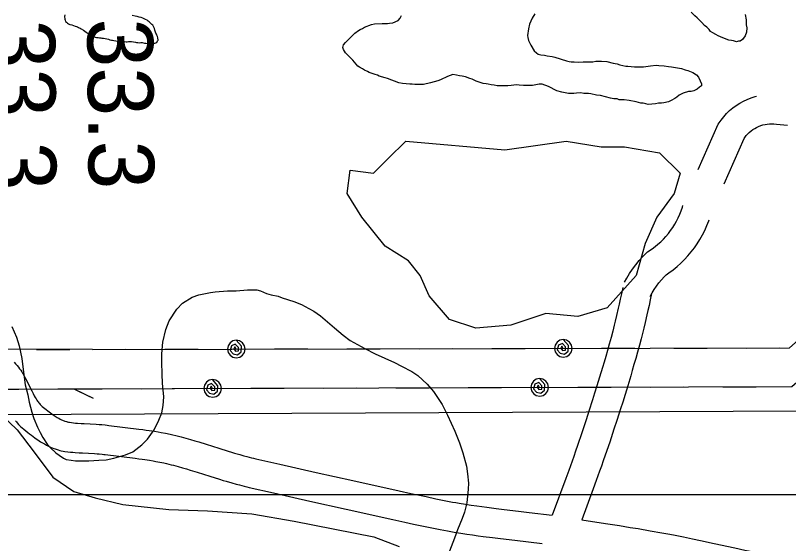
# Model space of a CAD drawing. Extents: x 3313447 to 3351316, y 703786 to 729172.
# Drawn here: x 3325610 to 3326400, y 724149 to 724687 of the extents above; entities that cross this region are included whole.
import ezdxf

# ---------------------------------------------------------------- set-up
doc = ezdxf.new("R2010")
doc.units = 0
for name, color, linetype in [('V-RIVR-RANG', 7, 'Continuous'), ('V-ROAD-CNTR', 7, 'Continuous'), ('V-SITE-VEGE', 7, 'Continuous'), ('V-TOPO-SHOR', 7, 'Continuous'), ('V-UTIL-LINE', 7, 'Continuous'), ('V-WETL-SWMP', 7, 'Continuous')]:
    doc.layers.add(name, color=color, linetype=linetype)

msp = doc.modelspace()

# ---------------------------------------------------------------- linework, layer by layer
at = {"layer": 'V-ROAD-CNTR'}
for points in [[(3326307.58, 724530.27), (3326327.98, 724576.44), (3326330.88, 724580.71), (3326333.53, 724584.09), (3326336.4, 724587.28), (3326339.48, 724590.28), (3326342.75, 724593.05), (3326346.21, 724595.61), (3326349.83, 724597.92), (3326353.59, 724599.98), (3326357.48, 724601.79), (3326361.49, 724603.33), (3326365.59, 724604.6), (3326366.97, 724604.93)], [(3326333.92, 724515.64), (3326354.32, 724561.83), (3326355.11, 724563), (3326356.51, 724564.78), (3326358.03, 724566.47), (3326359.66, 724568.05), (3326361.4, 724569.53), (3326363.22, 724570.88), (3326365.13, 724572.1), (3326367.13, 724573.2), (3326369.19, 724574.15), (3326371.31, 724574.97), (3326373.49, 724575.64), (3326375.7, 724576.16), (3326377.94, 724576.53), (3326380.2, 724576.76), (3326382.47, 724576.82), (3326384.74, 724576.74), (3326387.54, 724576.45), (3326398.67, 724575.33)], [(3326232.17, 724415.24), (3326234.53, 724419.48), (3326237.4, 724424.13), (3326240.48, 724428.64), (3326243.76, 724433.02), (3326247.23, 724437.25), (3326250.89, 724441.31), (3326255.56, 724446.05), (3326260.29, 724449.22), (3326263.36, 724451.49), (3326266.33, 724453.9), (3326269.18, 724456.46), (3326271.9, 724459.14), (3326274.5, 724461.94), (3326276.97, 724464.87), (3326279.3, 724467.9), (3326281.48, 724471.04), (3326283.51, 724474.28), (3326285.39, 724477.61), (3326287.12, 724481.03), (3326288.68, 724484.52), (3326290.08, 724488.08), (3326291.31, 724491.71), (3326291.84, 724493.53)], [(3326258.38, 724400.65), (3326260.41, 724404.29), (3326262.57, 724407.79), (3326264.89, 724411.2), (3326267.36, 724414.5), (3326269.98, 724417.67), (3326272.73, 724420.73), (3326274.79, 724422.82), (3326277.57, 724424.68), (3326281.77, 724427.79), (3326285.81, 724431.09), (3326289.71, 724434.57), (3326293.43, 724438.23), (3326296.98, 724442.07), (3326300.35, 724446.06), (3326303.53, 724450.2), (3326306.51, 724454.49), (3326309.29, 724458.92), (3326311.86, 724463.47), (3326314.22, 724468.13), (3326316.35, 724472.91), (3326318.26, 724477.77), (3326318.59, 724478.74)], [(3326230.49, 724409.87), (3326229.13, 724403.4), (3326227.92, 724397.8), (3326226.83, 724392.9), (3326225.87, 724388.65), (3326224.12, 724381.17), (3326222.77, 724375.6), (3326221.73, 724371.44), (3326220.13, 724365.19), (3326218.47, 724358.95), (3326216.56, 724352.01), (3326214.74, 724345.49), (3326212.99, 724339.4), (3326211.34, 724333.68), (3326209.77, 724328.35), (3326206.76, 724318.31), (3326204.07, 724309.56), (3326201.69, 724301.91), (3326199.58, 724295.23), (3326195.81, 724283.51), (3326192.95, 724274.76), (3326188.59, 724261.61), (3326184.16, 724248.48), (3326182.21, 724242.81), (3326180.35, 724237.49), (3326178.58, 724232.53), (3326175.17, 724223.17), (3326172.15, 724214.99), (3326158.18, 724177.54)], [(3326259.85, 724403.7), (3326258.47, 724397.15), (3326257.22, 724391.39), (3326256.11, 724386.34), (3326255.1, 724381.92), (3326253.3, 724374.22), (3326251.9, 724368.44), (3326250.82, 724364.09), (3326249.15, 724357.6), (3326247.43, 724351.12), (3326245.47, 724343.99), (3326243.6, 724337.33), (3326241.82, 724331.1), (3326240.13, 724325.27), (3326238.52, 724319.8), (3326235.47, 724309.61), (3326232.74, 724300.7), (3326230.31, 724292.92), (3326228.16, 724286.11), (3326224.35, 724274.26), (3326221.44, 724265.37), (3326217.04, 724252.09), (3326212.56, 724238.82), (3326210.55, 724232.97), (3326208.63, 724227.49), (3326206.8, 724222.37), (3326203.34, 724212.85), (3326200.28, 724204.55), (3326188.46, 724172.88)], [(3325608.76, 724333.52), (3325610.33, 724331.88), (3325611.8, 724330.2), (3325613.13, 724328.55), (3325614.35, 724326.94), (3325615.46, 724325.36), (3325616.48, 724323.84), (3325617.41, 724322.37), (3325618.27, 724320.94), (3325619.09, 724319.52), (3325620.51, 724316.94), (3325621.77, 724314.5), (3325622.9, 724312.24), (3325626.71, 724304.37), (3325628.06, 724301.66), (3325629.23, 724299.45), (3325630.25, 724297.63), (3325631.14, 724296.14), (3325631.92, 724294.92), (3325632.6, 724293.92), (3325633.2, 724293.1), (3325633.84, 724292.26)], [(3325633.6, 724292.56), (3325634.18, 724291.84), (3325634.53, 724291.42), (3325635.31, 724290.56), (3325635.84, 724290.02), (3325636.19, 724289.68), (3325636.83, 724289.09), (3325637.57, 724288.48), (3325641.39, 724285.42), (3325643.06, 724284.11), (3325644.61, 724282.91), (3325646.05, 724281.82), (3325647.38, 724280.84), (3325648.62, 724279.96), (3325649.76, 724279.17), (3325650.82, 724278.47), (3325651.8, 724277.83), (3325652.71, 724277.27), (3325653.55, 724276.76), (3325654.28, 724276.34), (3325655.79, 724275.52), (3325657.04, 724274.9), (3325658.1, 724274.41), (3325659.02, 724274.01), (3325659.82, 724273.7), (3325660.5, 724273.45), (3325661.02, 724273.28), (3325662.14, 724272.93), (3325662.9, 724272.73), (3325663.39, 724272.61), (3325664.28, 724272.43), (3325665.19, 724272.28), (3325667.35, 724271.99), (3325669.47, 724271.75), (3325671.5, 724271.55), (3325673.39, 724271.38), (3325677.12, 724271.12), (3325680.42, 724270.92), (3325692.53, 724270.29), (3325695.72, 724270.08), (3325698.18, 724269.89), (3325701.79, 724269.56), (3325703.69, 724269.35), (3325705.47, 724269.13), (3325736.26, 724265.38), (3325740.22, 724264.85), (3325743.66, 724264.37), (3325746.71, 724263.93), (3325751.99, 724263.11), (3325756, 724262.44), (3325759.03, 724261.89), (3325763.54, 724261.03), (3325768.06, 724260.09), (3325771.02, 724259.43), (3325773.85, 724258.77), (3325776.57, 724258.1), (3325779.22, 724257.43), (3325784.24, 724256.1), (3325788.93, 724254.78), (3325793.28, 724253.52), (3325797.35, 724252.3), (3325804.84, 724249.98), (3325817.77, 724245.88), (3325827.37, 724242.87), (3325830.91, 724241.78), (3325833.99, 724240.86), (3325839.43, 724239.27), (3325843.48, 724238.15), (3325846.47, 724237.35), (3325851.05, 724236.18), (3325853.28, 724235.65), (3325855.56, 724235.12), (3325880.27, 724229.54), (3325917.39, 724221.22), (3325954.55, 724212.97), (3326002.18, 724202.36), (3326014.05, 724199.76), (3326022.95, 724197.84), (3326029.61, 724196.42), (3326039.62, 724194.33), (3326049.63, 724192.31), (3326053.2, 724191.61), (3326056.67, 724190.96), (3326060.03, 724190.36), (3326063.28, 724189.8), (3326069.67, 724188.75), (3326075.72, 724187.82)], [(3325610.25, 724273.73), (3325611.05, 724272.74), (3325611.93, 724271.7), (3325613.4, 724270.07), (3325614.62, 724268.8), (3325615.63, 724267.82), (3325617.1, 724266.49), (3325618.56, 724265.26), (3325622.75, 724261.91), (3325624.62, 724260.44), (3325626.41, 724259.06), (3325628.13, 724257.76), (3325629.78, 724256.55), (3325631.37, 724255.42), (3325632.89, 724254.36), (3325634.35, 724253.39), (3325635.75, 724252.49), (3325637.08, 724251.66), (3325638.35, 724250.89), (3325639.63, 724250.16), (3325641.91, 724248.92), (3325644.02, 724247.86), (3325645.94, 724246.98), (3325647.65, 724246.25), (3325649.18, 724245.65), (3325650.55, 724245.15), (3325651.84, 724244.71), (3325653.91, 724244.08), (3325655.58, 724243.64), (3325656.92, 724243.32), (3325658.82, 724242.93), (3325660.72, 724242.61), (3325663.63, 724242.22), (3325666.28, 724241.92), (3325668.73, 724241.67), (3325671.03, 724241.47), (3325675.17, 724241.18), (3325678.76, 724240.97), (3325690.77, 724240.34), (3325693.59, 724240.15), (3325695.65, 724240), (3325698.79, 724239.71), (3325700.26, 724239.55), (3325701.85, 724239.35), (3325732.46, 724235.62), (3325736.17, 724235.13), (3325739.43, 724234.67), (3325742.24, 724234.26), (3325747.2, 724233.49), (3325750.87, 724232.88), (3325753.58, 724232.39), (3325757.67, 724231.61), (3325761.74, 724230.76), (3325764.33, 724230.19), (3325766.87, 724229.59), (3325769.33, 724228.99), (3325771.68, 724228.39), (3325776.34, 724227.15), (3325780.69, 724225.94), (3325784.78, 724224.75), (3325788.61, 724223.6), (3325795.88, 724221.35), (3325808.74, 724217.27), (3325818.48, 724214.21), (3325822.2, 724213.07), (3325825.49, 724212.09), (3325831.22, 724210.42), (3325835.58, 724209.2), (3325838.91, 724208.32), (3325843.84, 724207.06), (3325846.38, 724206.45), (3325848.88, 724205.87), (3325873.68, 724200.27), (3325910.86, 724191.94), (3325948.03, 724183.68), (3325995.7, 724173.07), (3326007.67, 724170.44), (3326016.67, 724168.5), (3326023.44, 724167.06), (3326033.59, 724164.95), (3326043.78, 724162.88), (3326047.58, 724162.15), (3326051.26, 724161.46), (3326054.83, 724160.82), (3326058.3, 724160.21), (3326064.96, 724159.12), (3326071.16, 724158.17)], [(3326075.59, 724187.84), (3326081.29, 724187.01), (3326086.6, 724186.28), (3326091.57, 724185.62), (3326100.99, 724184.42), (3326109.24, 724183.43), (3326123.79, 724181.71), (3326134.76, 724180.41), (3326158.18, 724177.54)], [(3326188.46, 724172.88), (3326212.71, 724169.12), (3326227.13, 724166.84), (3326237.95, 724165.1), (3326246.07, 724163.76), (3326258.24, 724161.71), (3326270.42, 724159.59), (3326276.49, 724158.5), (3326282.17, 724157.43), (3326287.48, 724156.39), (3326292.46, 724155.4), (3326301.71, 724153.48), (3326309.8, 724151.76), (3326323.84, 724148.71), (3326344.81, 724144.13), (3326355.25, 724141.9), (3326360.44, 724140.82), (3326365.6, 724139.77), (3326369.96, 724138.93), (3326374.04, 724138.18), (3326377.89, 724137.52), (3326381.5, 724136.93), (3326388.39, 724135.85), (3326412.97, 724132.21)], [(3326071.28, 724158.15), (3326077.08, 724157.31), (3326082.56, 724156.55), (3326087.71, 724155.86), (3326097.3, 724154.65), (3326105.69, 724153.64), (3326120.27, 724151.92), (3326147.99, 724148.63)]]:
    msp.add_lwpolyline(points, dxfattribs=at)
at = {"layer": 'V-SITE-VEGE'}
for points in [[(3326350.34, 724661.31), (3326348.53, 724661.03), (3326346.72, 724660.44), (3326343.41, 724661.38), (3326341.3, 724661.7), (3326338.6, 724662.33), (3326335.89, 724663.26), (3326330.19, 724665.72), (3326327.79, 724666.65), (3326325.38, 724667.88), (3326322.39, 724669.72), (3326319.99, 724670.94), (3326318.5, 724673.07), (3326316.11, 724675.5), (3326314.02, 724677.03), (3326311.03, 724680.07), (3326309.54, 724681.9), (3326306.55, 724684.94), (3326303.86, 724687.07), (3326300.28, 724690.72)], [(3325947.27, 724659.69), (3325949.4, 724661.78), (3325953.06, 724665.67), (3325956.71, 724669.25), (3325960.35, 724671.93), (3325962.17, 724673.12), (3325964.59, 724674), (3325966.72, 724675.49), (3325973.67, 724678.13), (3325976.69, 724678.71), (3325984.54, 724679.24), (3325989.96, 724679.19), (3325992.08, 724679.47), (3325995.7, 724679.73), (3326000.85, 724682.4), (3326002.98, 724684.49), (3326004.51, 724687.49)], [(3326140.48, 724688.92), (3326138.03, 724684.72), (3326135.26, 724678.42), (3326134.01, 724673.6), (3326133.04, 724666.98), (3326133.33, 724664.87), (3326134.2, 724661.85), (3326136.57, 724657), (3326139.83, 724651.24), (3326142.22, 724649.11), (3326144.02, 724647.89), (3326146.73, 724647.26), (3326150.34, 724646.92), (3326153.04, 724646.29), (3326158.46, 724645.34), (3326161.17, 724644.71), (3326172.89, 724640.98), (3326175.6, 724640.35), (3326177.71, 724640.03), (3326180.72, 724640), (3326184.94, 724639.66), (3326190.07, 724639.91), (3326192.17, 724639.9), (3326199.71, 724640.12), (3326203.04, 724640.7), (3326208.77, 724640.64), (3326214.19, 724640.29), (3326220.5, 724638.72), (3326224.72, 724638.08), (3326227.42, 724636.85), (3326233.44, 724635.59), (3326235.54, 724635.57), (3326242.47, 724634.9), (3326248.2, 724634.84), (3326251.52, 724635.11), (3326258.76, 724635.95), (3326264.49, 724636.5), (3326267.21, 724636.47), (3326272.63, 724636.12), (3326277.15, 724635.47), (3326280.15, 724634.84)], [(3326355.42, 724688.4), (3326356.28, 724682.96), (3326356.53, 724677.83), (3326357.1, 724674.81), (3326356.76, 724670.3), (3326355.52, 724666.69), (3326352.77, 724662.8), (3326350.34, 724661.31)], [(3326280.15, 724634.84), (3326290.39, 724633.24), (3326294, 724632), (3326296.7, 724631.37), (3326301.81, 724629.21), (3326305.7, 724626.76), (3326307.79, 724624.33), (3326309.56, 724620.7), (3326310.74, 724617.67), (3326310.72, 724615.56), (3326308.9, 724614.07), (3326306.47, 724612.29), (3326302.84, 724610.51), (3326300.42, 724609.93), (3326297.4, 724609.96), (3326291.96, 724608.2), (3326288.02, 724606.13), (3326285.59, 724604.04), (3326283.47, 724602.56), (3326279.83, 724600.48), (3326277.11, 724599.3), (3326272.27, 724598.14), (3326269.86, 724597.86), (3326266.84, 724597.89), (3326263.82, 724597.31), (3326256.28, 724596.48), (3326253.87, 724597.11), (3326251.17, 724597.73), (3326248.76, 724598.06), (3326244.25, 724599.31), (3326237.02, 724600.58), (3326231.91, 724601.23), (3326226.78, 724601.28), (3326224.68, 724602.2), (3326221.36, 724602.24), (3326218.05, 724602.87), (3326207.53, 724605.69), (3326203.61, 724606.02), (3326197.9, 724607.28), (3326195.49, 724607.61), (3326190.67, 724607.65), (3326187.66, 724608.28), (3326183.13, 724608.02), (3326180.42, 724607.75), (3326174.99, 724607.8), (3326168.07, 724609.07), (3326162.96, 724610.63), (3326154.56, 724614.93), (3326147.95, 724617.4), (3326145.24, 724617.43), (3326144.93, 724617.13), (3326138.29, 724615.98), (3326128.94, 724616.07), (3326124.73, 724616.41), (3326121.71, 724616.44), (3326116.58, 724615.89), (3326112.96, 724615.62), (3326102.11, 724615.72), (3326099.1, 724616.35), (3326096.09, 724616.69), (3326093.08, 724617.32), (3326090.97, 724617.64), (3326087.66, 724617.97), (3326080.75, 724620.45), (3326076.55, 724622.29), (3326074.14, 724622.92), (3326069.94, 724624.77), (3326066.33, 724625.41), (3326063.62, 724625.73), (3326060.61, 724626.37), (3326056.7, 724627.01), (3326051.55, 724625.24), (3326044.29, 724621.7), (3326041.56, 724620.52), (3326034, 724618.48), (3326026.76, 724617.04), (3326021.63, 724616.79), (3326018.01, 724616.82), (3326015.3, 724617.14), (3326012.89, 724617.17), (3326005.36, 724617.84), (3326001.75, 724618.48), (3325990.04, 724623.11), (3325987.63, 724623.74), (3325981.62, 724625.6), (3325979.82, 724626.53), (3325977.41, 724627.15), (3325971.4, 724629.32), (3325969.6, 724630.24), (3325966.6, 724631.47), (3325964.51, 724633), (3325961.51, 724634.54), (3325959.71, 724635.76), (3325954.64, 724641.84), (3325952.55, 724643.97), (3325950.16, 724646.1), (3325947.17, 724649.14), (3325945.09, 724652.48), (3325944.51, 724654.59), (3325945.14, 724657.3), (3325947.27, 724659.69)], [(3325659.08, 724235.67), (3325661.77, 724234.47), (3325666.86, 724233.56), (3325671.35, 724232.95), (3325685.12, 724232.91), (3325695.3, 724233.48), (3325702.78, 724234.06), (3325710.57, 724235.54), (3325722.55, 724239.1), (3325730.04, 724242.07), (3325739.34, 724249.23), (3325745.04, 724254.91), (3325751.95, 724264.47), (3325756.46, 724274.33), (3325759.48, 724281.81), (3325760.99, 724289.58), (3325761.62, 724298.26), (3325760.45, 724312.04), (3325759.88, 724321.32), (3325759.61, 724333.59), (3325759.64, 724341.97), (3325760.56, 724353.94), (3325763.59, 724367.1), (3325767.21, 724375.77), (3325775.02, 724387.73), (3325780.72, 724393.7), (3325790.62, 724399.96), (3325797.51, 724402.33), (3325809.48, 724404.7), (3325813.98, 724405.29), (3325826.85, 724406.45), (3325835.53, 724406.43), (3325847.21, 724407.3), (3325854.69, 724407.58), (3325856.79, 724407.27), (3325860.38, 724406.36), (3325866.65, 724403.65), (3325871.44, 724402.44), (3325878.32, 724400.93), (3325882.51, 724399.42), (3325894.47, 724395.5), (3325902.25, 724392.48), (3325909.72, 724388.28), (3325914.8, 724385.57), (3325921.67, 724381.06), (3325936.01, 724368.75), (3325944.97, 724361.24), (3325951.84, 724355.84), (3325967.08, 724347.42), (3325977.54, 724342), (3325997.27, 724333.27), (3326004.45, 724329.66), (3326014.91, 724323.95), (3326021.19, 724320.04), (3326030.74, 724311.03), (3326037.01, 724303.83), (3326045.95, 724290.34), (3326051.31, 724279.55), (3326058.75, 724263.07), (3326063.51, 724251.38), (3326067.08, 724241.2), (3326070.64, 724227.42), (3326071.81, 724219.63), (3326072.69, 724210.05), (3326072.67, 724204.07), (3326071.14, 724190), (3326068.72, 724180.73), (3326066.31, 724174.15), (3326061.48, 724162.49), (3326058.47, 724154.11), (3326053.35, 724140.96)], [(3325606.45, 724369.91), (3325611.21, 724359.12), (3325613.88, 724350.43), (3325616.54, 724337.25), (3325617.72, 724328.87), (3325620.07, 724310.6), (3325622.73, 724300.42), (3325624.21, 724292.94), (3325626.88, 724282.75), (3325628.96, 724276.16), (3325632.53, 724267.47), (3325635.21, 724261.77), (3325638.19, 724256.68), (3325642.66, 724250.08), (3325645.94, 724246.18), (3325651.32, 724241.08), (3325654.6, 724238.68), (3325659.08, 724235.67)]]:
    msp.add_lwpolyline(points, dxfattribs=at)
msp.add_lwpolyline([(3326110.06, 724550.32), (3326172.67, 724559.27), (3326208.45, 724553.31), (3326232.31, 724553.31), (3326268.08, 724547.34), (3326288.95, 724526.46), (3326282.99, 724505.58), (3326265.1, 724481.71), (3326253.18, 724454.86), (3326244.23, 724422.05), (3326214.42, 724389.24), (3326184.6, 724380.29), (3326151.8, 724383.27), (3326116.02, 724371.34), (3326080.25, 724368.35), (3326053.42, 724377.3), (3326032.54, 724401.17), (3326023.6, 724422.05), (3326011.67, 724436.96), (3325987.82, 724451.88), (3325963.97, 724481.71), (3325949.06, 724505.58), (3325952.04, 724529.44), (3325975.89, 724526.46), (3325990.8, 724541.37), (3326008.69, 724559.27)], close=True, dxfattribs=at)
at = {"layer": 'V-TOPO-SHOR'}
msp.add_lwpolyline([(3325660.52, 724687.91), (3325660.2, 724686.4), (3325660.48, 724683.51), (3325660.77, 724682.45), (3325661.37, 724681.38), (3325662.27, 724680.46), (3325663.32, 724679.39), (3325664.38, 724678.93), (3325665.58, 724678.31), (3325667.55, 724677.68), (3325669.52, 724677.21), (3325671.18, 724676.59), (3325672.39, 724676.12), (3325673.44, 724675.66), (3325674.35, 724675.19), (3325676.16, 724674.57), (3325677.37, 724673.8), (3325679.48, 724672.42), (3325680.83, 724671.34), (3325682.49, 724670.27), (3325684.45, 724668.88), (3325686.1, 724667.81), (3325687.16, 724667.04), (3325688.52, 724666.27), (3325690.63, 724665.49), (3325691.69, 724665.33), (3325692.9, 724665.01), (3325694.72, 724664.84), (3325696.08, 724664.53), (3325697.45, 724664.52), (3325698.51, 724664.35), (3325700.17, 724664.19), (3325701.68, 724663.87), (3325703.5, 724663.4), (3325705.16, 724663.08), (3325706.37, 724662.61), (3325708.19, 724662.29), (3325709.4, 724662.13), (3325710.76, 724661.96), (3325712.58, 724661.49), (3325714.39, 724661.02), (3325716.21, 724660.7), (3325718.79, 724660.68), (3325720.45, 724660.66), (3325721.52, 724660.65), (3325723.18, 724660.63), (3325724.24, 724660.47), (3325725.61, 724660.76), (3325726.82, 724660.75), (3325728.49, 724660.73), (3325730.76, 724660.41), (3325732.58, 724660.09), (3325733.64, 724659.93), (3325735, 724659.92), (3325736.67, 724659.6), (3325738.03, 724659.89), (3325739.4, 724659.72), (3325741.97, 724659.24), (3325743.33, 724659.23), (3325744.85, 724658.91), (3325746.36, 724658.9), (3325747.88, 724659.04), (3325750.31, 724659.01), (3325751.52, 724659), (3325752.58, 724659.14), (3325753.64, 724659.28), (3325754.56, 724659.88), (3325755.33, 724661.39), (3325755.95, 724662.3), (3325755.67, 724664.42), (3325755.07, 724665.79), (3325754.48, 724667.16), (3325754.04, 724668.38), (3325753.59, 724669.29), (3325753.14, 724670.36), (3325752.4, 724672.33), (3325752.12, 724674.16), (3325751.52, 724675.53), (3325750.33, 724677.36), (3325749.58, 724678.12), (3325748.83, 724678.89), (3325747.78, 724679.96), (3325746.72, 724680.73), (3325745.82, 724681.49), (3325744.77, 724682.41), (3325742.96, 724683.34), (3325741.75, 724683.96), (3325740.39, 724684.58), (3325738.58, 724685.2), (3325736.46, 724685.68), (3325734.34, 724686.3), (3325732.38, 724686.78), (3325729.2, 724687.41)], dxfattribs=at)
at = {"layer": 'V-UTIL-LINE'}
for p, q in [((3321117.35, 724260.5), (3326707.98, 724285.29)), ((3321117.35, 724198.52), (3326670.79, 724198.52))]:
    msp.add_line(p, q, dxfattribs=at)
for points in [[(3325688.69, 724346.7), (3326400.81, 724348.15), (3326802.5, 724705.1), (3327449.19, 725130.53)], [(3325664.52, 724306.34), (3326403.25, 724308.71), (3326835.88, 724684.48), (3327459.47, 725086.78)], [(3325835.69, 724347), (3325834.04, 724349.36), (3325833.24, 724347.18), (3325834.86, 724344.96), (3325837.77, 724345.29), (3325837.93, 724348.69), (3325834.69, 724352.07), (3325830.81, 724350.29), (3325829.53, 724345.6), (3325832.61, 724342.21), (3325836.97, 724341.25), (3325840.69, 724344.33), (3325841, 724349.82), (3325835.67, 724356), (3325832.23, 724355.31), (3325829.31, 724353.35), (3325827.36, 724350.42), (3325826.69, 724346.98), (3325827.38, 724343.54), (3325829.33, 724340.62), (3325832.26, 724338.68), (3325835.7, 724338), (3325839.15, 724338.69), (3325842.06, 724340.65), (3325844.01, 724343.57), (3325844.69, 724347.02), (3325843.99, 724350.46), (3325842.04, 724353.37), (3325839.11, 724355.32), (3325835.67, 724356)], [(3326169.68, 724347.68), (3326168.04, 724350.04), (3326167.24, 724347.86), (3326168.86, 724345.64), (3326171.77, 724345.97), (3326171.93, 724349.36), (3326168.69, 724352.75), (3326164.81, 724350.97), (3326163.53, 724346.28), (3326166.6, 724342.89), (3326170.97, 724341.93), (3326174.68, 724345.01), (3326175, 724350.5), (3326169.67, 724356.68), (3326166.22, 724355.98), (3326163.31, 724354.03), (3326161.36, 724351.1), (3326160.68, 724347.66), (3326161.38, 724344.22), (3326163.33, 724341.3), (3326166.26, 724339.35), (3326169.7, 724338.68), (3326173.15, 724339.37), (3326176.06, 724341.33), (3326178.01, 724344.25), (3326178.68, 724347.7), (3326177.99, 724351.14), (3326176.04, 724354.05), (3326173.11, 724356), (3326169.67, 724356.68)], [(3325688.69, 724346.7), (3321883.65, 724347.1)], [(3325631.64, 724346.7), (3325665.64, 724346.7)], [(3325688.69, 724346.7), (3325722.69, 724346.77)], [(3325762.69, 724346.85), (3325796.69, 724346.92)], [(3325874.69, 724347.08), (3325908.69, 724347.15)], [(3325948.69, 724347.23), (3325982.69, 724347.3)], [(3326022.69, 724347.38), (3326056.69, 724347.45)], [(3326096.69, 724347.53), (3326130.69, 724347.6)], [(3326208.69, 724347.76), (3326242.69, 724347.82)], [(3326282.69, 724347.91), (3326316.69, 724347.97)], [(3326356.68, 724348.06), (3326390.68, 724348.13)], [(3325811.52, 724306.81), (3325809.88, 724309.17), (3325809.08, 724306.99), (3325810.7, 724304.77), (3325813.61, 724305.11), (3325813.76, 724308.5), (3325810.52, 724311.89), (3325806.65, 724310.09), (3325805.37, 724305.4), (3325808.45, 724302.02), (3325812.82, 724301.06), (3325816.52, 724304.15), (3325816.83, 724309.64), (3325811.49, 724315.81), (3325808.05, 724315.11), (3325805.14, 724313.15), (3325803.2, 724310.23), (3325802.52, 724306.78), (3325803.22, 724303.34), (3325805.18, 724300.43), (3325808.1, 724298.48), (3325811.55, 724297.81), (3325814.99, 724298.51), (3325817.91, 724300.47), (3325819.85, 724303.39), (3325820.52, 724306.84), (3325819.83, 724310.28), (3325817.87, 724313.19), (3325814.94, 724315.14), (3325811.49, 724315.81)], [(3326145.52, 724307.89), (3326143.88, 724310.25), (3326143.07, 724308.06), (3326144.7, 724305.85), (3326147.61, 724306.18), (3326147.76, 724309.58), (3326144.52, 724312.96), (3326140.64, 724311.17), (3326139.36, 724306.48), (3326142.45, 724303.09), (3326146.81, 724302.14), (3326150.52, 724305.22), (3326150.83, 724310.72), (3326145.49, 724316.89), (3326142.05, 724316.19), (3326139.14, 724314.23), (3326137.19, 724311.3), (3326136.52, 724307.86), (3326137.22, 724304.41), (3326139.18, 724301.5), (3326142.1, 724299.56), (3326145.55, 724298.89), (3326148.99, 724299.58), (3326151.9, 724301.54), (3326153.85, 724304.47), (3326154.52, 724307.91), (3326153.82, 724311.36), (3326151.86, 724314.27), (3326148.94, 724316.21), (3326145.49, 724316.89)], [(3321905.45, 724300.19), (3325669.73, 724306.34), (3325689.33, 724296.84)], [(3325579.44, 724306.2), (3325613.44, 724306.25)], [(3325653.44, 724306.32), (3325669.73, 724306.34), (3325685.67, 724298.62)], [(3325664.52, 724306.34), (3325698.52, 724306.45)], [(3325738.52, 724306.57), (3325772.52, 724306.68)], [(3325850.52, 724306.94), (3325884.52, 724307.04)], [(3325924.52, 724307.17), (3325958.52, 724307.28)], [(3325998.52, 724307.41), (3326032.52, 724307.52)], [(3326072.52, 724307.65), (3326106.52, 724307.76)], [(3326184.52, 724308.01), (3326218.52, 724308.12)], [(3326258.52, 724308.25), (3326292.52, 724308.36)], [(3326332.52, 724308.49), (3326366.52, 724308.6)]]:
    msp.add_lwpolyline(points, dxfattribs=at)
at = {"layer": 'V-WETL-SWMP'}
msp.add_lwpolyline([(3325595.08, 724280.64), (3325611.93, 724264.53), (3325629.16, 724241.7), (3325648.42, 724216.22), (3325669.74, 724201.52), (3325691.69, 724195.16), (3325719.95, 724188.57), (3325766.92, 724183.16), (3325806.18, 724181.84), (3325851.53, 724178.88), (3325894.84, 724171.44), (3325976.17, 724155.57), (3326001.97, 724145.53)], dxfattribs=at)

# ---------------------------------------------------------------- texts
at = {"layer": 'V-RIVR-RANG'}
for p in [(3325583.43, 724682.98), (3325683.43, 724684.13)]:
    msp.add_text('33.3', height=67, rotation=270.51833, dxfattribs=at).set_placement(p)

doc.saveas('drawing.dxf')
